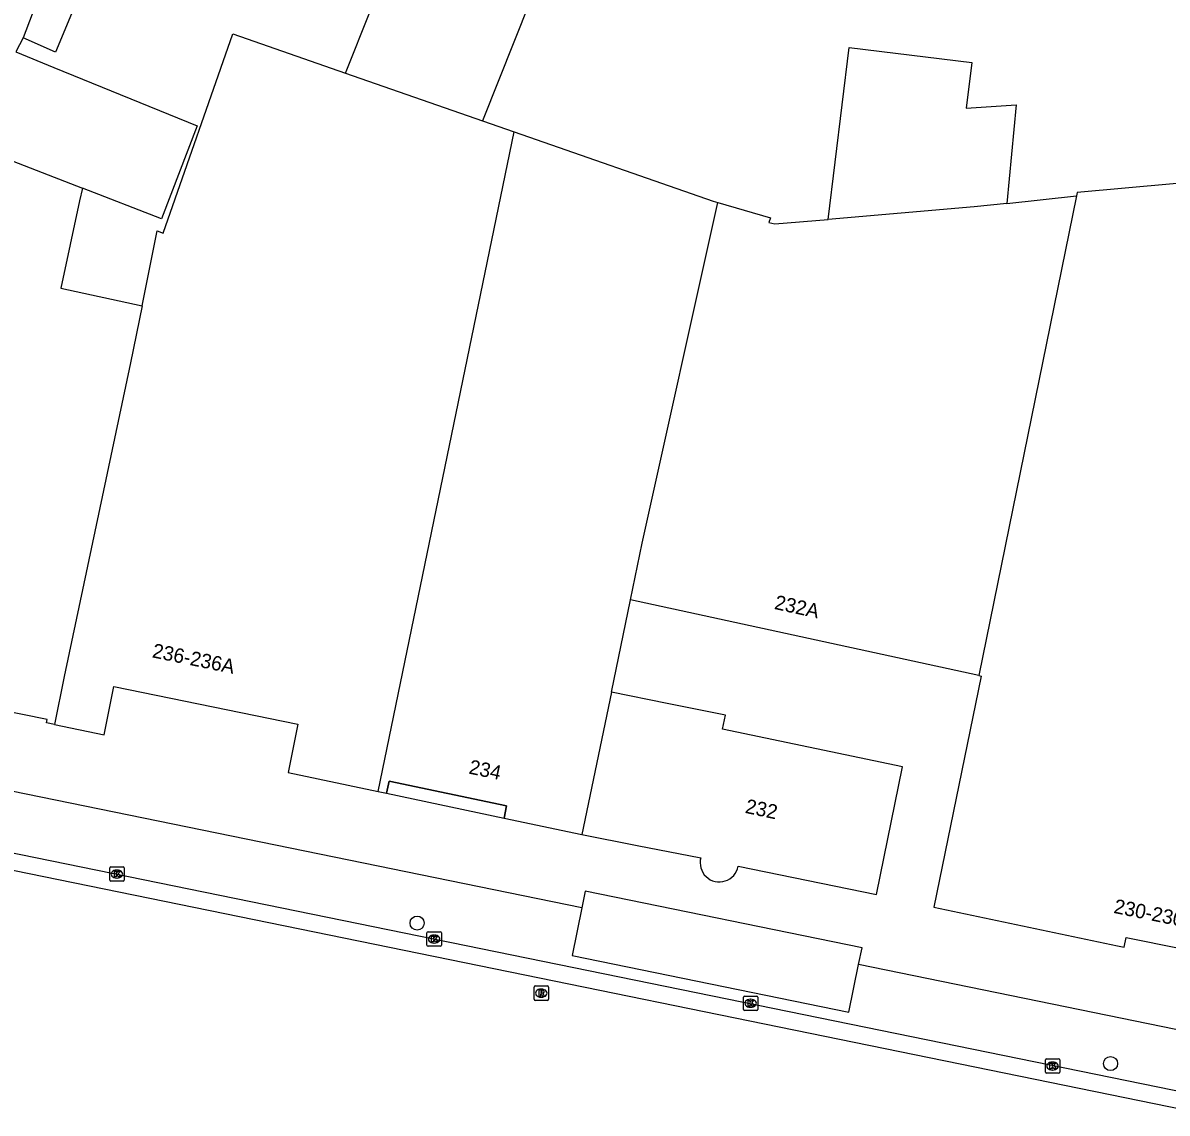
# Model space of a CAD drawing. Extents: x 158087 to 159494, y 382905 to 383981.
# Drawn here: x 158597.5 to 158677.2, y 383022.1 to 383097.9 of the extents above; entities that cross this region are included whole.
import ezdxf

# ---------------------------------------------------------------- set-up
doc = ezdxf.new("R2010")
doc.units = 0
for name, color, linetype in [('IMGEO_Boom', 7, 'Continuous'), ('IMGEO_Kolk', 7, 'Continuous'), ('IMGEO_Pand', 7, 'Continuous'), ('IMGEO_Pand_nummerreeks', 7, 'Continuous'), ('IMGEO_Pand_overbouw', 7, 'Continuous'), ('IMGEO_Parkeervlak_open', 7, 'Continuous'), ('IMGEO_Rijbaan_lokaal_gesloten', 7, 'Continuous'), ('IMGEO_Rioolput', 7, 'Continuous'), ('IMGEO_Voetpad_open', 7, 'Continuous')]:
    doc.layers.add(name, color=color, linetype=linetype)

msp = doc.modelspace()

# ---------------------------------------------------------------- linework, layer by layer
at = {"layer": 'IMGEO_Boom'}
for centre in [(158624.941, 383035.283), (158673.225, 383025.499)]:
    msp.add_circle(centre, 0.489, dxfattribs=at)
at = {"layer": 'IMGEO_Kolk'}
for p, q in [((158603.544, 383038.266), (158603.544, 383039.118)), ((158603.619, 383039.192), (158604.471, 383039.192)), ((158604.545, 383039.118), (158604.545, 383038.266)), ((158604.055, 383038.412), (158604.03, 383038.412)), ((158604.032, 383038.972), (158604.057, 383038.972)), ((158604.471, 383038.192), (158603.619, 383038.192)), ((158625.631, 383033.741), (158625.631, 383034.593)), ((158625.706, 383034.667), (158626.558, 383034.667)), ((158626.119, 383034.447), (158626.144, 383034.447)), ((158626.632, 383034.593), (158626.632, 383033.741)), ((158626.558, 383033.667), (158625.706, 383033.667)), ((158626.142, 383033.887), (158626.117, 383033.887)), ((158647.662, 383029.274), (158647.662, 383030.126)), ((158647.737, 383030.2), (158648.589, 383030.2)), ((158648.15, 383029.98), (158648.175, 383029.98)), ((158648.663, 383030.126), (158648.663, 383029.274)), ((158648.589, 383029.2), (158647.737, 383029.2)), ((158648.173, 383029.42), (158648.148, 383029.42)), ((158668.686, 383024.906), (158668.686, 383025.758)), ((158668.761, 383025.832), (158669.613, 383025.832)), ((158669.174, 383025.612), (158669.199, 383025.612)), ((158669.687, 383025.758), (158669.687, 383024.906)), ((158669.613, 383024.832), (158668.761, 383024.832)), ((158669.197, 383025.052), (158669.172, 383025.052))]:
    msp.add_line(p, q, dxfattribs=at)
for points in [[(158603.544, 383038.266), (158603.544, 383039.118)], [(158603.619, 383039.192), (158604.471, 383039.192)], [(158604.545, 383039.118), (158604.545, 383038.266)], [(158603.865, 383038.892), (158603.988, 383038.892), (158603.988, 383038.741), (158604.118, 383038.892), (158604.282, 383038.892), (158604.136, 383038.741), (158604.289, 383038.492), (158604.137, 383038.492), (158604.052, 383038.656), (158603.988, 383038.589), (158603.988, 383038.492), (158603.865, 383038.492), (158603.865, 383038.892)], [(158604.471, 383038.192), (158603.619, 383038.192)], [(158625.631, 383033.741), (158625.631, 383034.593)], [(158625.706, 383034.667), (158626.558, 383034.667)], [(158625.952, 383034.367), (158626.075, 383034.367), (158626.075, 383034.216), (158626.205, 383034.367), (158626.369, 383034.367), (158626.223, 383034.216), (158626.376, 383033.967), (158626.224, 383033.967), (158626.139, 383034.131), (158626.075, 383034.064), (158626.075, 383033.967), (158625.952, 383033.967), (158625.952, 383034.367)], [(158626.632, 383034.593), (158626.632, 383033.741)], [(158626.558, 383033.667), (158625.706, 383033.667)], [(158647.662, 383029.274), (158647.662, 383030.126)], [(158647.737, 383030.2), (158648.589, 383030.2)], [(158647.983, 383029.9), (158648.106, 383029.9), (158648.106, 383029.749), (158648.236, 383029.9), (158648.4, 383029.9), (158648.254, 383029.749), (158648.407, 383029.5), (158648.255, 383029.5), (158648.17, 383029.664), (158648.106, 383029.597), (158648.106, 383029.5), (158647.983, 383029.5), (158647.983, 383029.9)], [(158648.663, 383030.126), (158648.663, 383029.274)], [(158648.589, 383029.2), (158647.737, 383029.2)], [(158668.686, 383024.906), (158668.686, 383025.758)], [(158668.761, 383025.832), (158669.613, 383025.832)], [(158669.007, 383025.532), (158669.13, 383025.532), (158669.13, 383025.381), (158669.26, 383025.532), (158669.424, 383025.532), (158669.278, 383025.381), (158669.431, 383025.132), (158669.279, 383025.132), (158669.194, 383025.296), (158669.13, 383025.229), (158669.13, 383025.132), (158669.007, 383025.132), (158669.007, 383025.532)], [(158669.687, 383025.758), (158669.687, 383024.906)], [(158669.613, 383024.832), (158668.761, 383024.832)]]:
    msp.add_lwpolyline(points, dxfattribs=at)
for centre, start, end in [((158603.621, 383039.116), 91.55205, 178.44795), ((158603.621, 383039.116), 91.55205, 178.44795), ((158604.469, 383039.116), 1.55205, 88.44795), ((158604.469, 383039.116), 1.55205, 88.44795), ((158603.621, 383038.268), 181.55205, 268.44795), ((158603.621, 383038.268), 181.55205, 268.44795), ((158604.469, 383038.268), 271.55205, 358.44795), ((158604.469, 383038.268), 271.55205, 358.44795), ((158625.708, 383034.591), 91.55205, 178.44795), ((158625.708, 383034.591), 91.55205, 178.44795), ((158626.556, 383034.591), 1.55205, 88.44795), ((158626.556, 383034.591), 1.55205, 88.44795), ((158625.708, 383033.743), 181.55205, 268.44795), ((158625.708, 383033.743), 181.55205, 268.44795), ((158626.556, 383033.743), 271.55205, 358.44795), ((158626.556, 383033.743), 271.55205, 358.44795), ((158647.739, 383030.124), 91.55205, 178.44795), ((158647.739, 383030.124), 91.55205, 178.44795), ((158648.587, 383030.124), 1.55205, 88.44795), ((158648.587, 383030.124), 1.55205, 88.44795), ((158647.739, 383029.276), 181.55205, 268.44795), ((158647.739, 383029.276), 181.55205, 268.44795), ((158648.587, 383029.276), 271.55205, 358.44795), ((158648.587, 383029.276), 271.55205, 358.44795), ((158668.763, 383025.756), 91.55205, 178.44795), ((158668.763, 383025.756), 91.55205, 178.44795), ((158669.611, 383025.756), 1.55205, 88.44795), ((158669.611, 383025.756), 1.55205, 88.44795), ((158668.763, 383024.908), 181.55205, 268.44795), ((158668.763, 383024.908), 181.55205, 268.44795), ((158669.611, 383024.908), 271.55205, 358.44795), ((158669.611, 383024.908), 271.55205, 358.44795)]:
    msp.add_arc(centre, 0.0765, start, end, dxfattribs=at)
for centre, major_axis, ratio, start_param, end_param in [((158604.031, 383038.692), (-0.387, 0.002), 0.722429, 4.712389, 7.853982), ((158604.056, 383038.692), (-0.39, 0.002), 0.717154, 1.570796, 4.712389), ((158626.118, 383034.167), (-0.387, 0.002), 0.722429, 4.712389, 7.853982), ((158626.143, 383034.167), (-0.39, 0.002), 0.717154, 1.570796, 4.712389), ((158648.149, 383029.7), (-0.387, 0.002), 0.722429, 4.712389, 7.853982), ((158648.174, 383029.7), (-0.39, 0.002), 0.717154, 1.570796, 4.712389), ((158669.173, 383025.332), (-0.387, 0.002), 0.722429, 4.712389, 7.853982), ((158669.198, 383025.332), (-0.39, 0.002), 0.717154, 1.570796, 4.712389)]:
    msp.add_ellipse(centre, major_axis=major_axis, ratio=ratio, start_param=start_param, end_param=end_param, dxfattribs=at)
at = {"layer": 'IMGEO_Pand'}
for points in [[(158600.828, 383105.639), (158605.331, 383103.673), (158603.426, 383099.185), (158601.461, 383099.98), (158599.757, 383095.899), (158597.507, 383096.888)], [(158600.828, 383105.639), (158597.507, 383096.888)], [(158619.964, 383094.426), (158623.437, 383103.168), (158632.811, 383099.445), (158629.501, 383091.11)], [(158605.794, 383078.242), (158606.844, 383083.459), (158607.266, 383083.295), (158612.105, 383097.159), (158619.964, 383094.426)], [(158597.507, 383096.888), (158597.004, 383095.92), (158599.657, 383094.826), (158609.629, 383090.774), (158607.147, 383084.293), (158601.637, 383086.434)], [(158653.573, 383084.257), (158655.015, 383096.221), (158663.569, 383095.176), (158663.162, 383091.996), (158666.657, 383092.231), (158665.999, 383085.367)], [(158619.964, 383094.426), (158629.501, 383091.11)], [(158629.501, 383091.11), (158631.695, 383090.347)], [(158622.222, 383044.441), (158631.695, 383090.347)], [(158631.695, 383090.347), (158645.562, 383085.525), (158645.89, 383085.43)], [(158593.245, 383086.512), (158593.4, 383086.897), (158594.021, 383088.441), (158594.337, 383089.27), (158601.637, 383086.434)], [(158698.058, 383086.829), (158697.904, 383088.562), (158670.9, 383086.13), (158670.851, 383085.89)], [(158601.637, 383086.434), (158601.448, 383085.556), (158600.134, 383079.462), (158605.794, 383078.242)], [(158639.799, 383057.775), (158640.604, 383061.727), (158645.89, 383085.43)], [(158645.89, 383085.43), (158649.558, 383084.367), (158649.443, 383084.045), (158649.851, 383083.94), (158653.573, 383084.257)], [(158665.999, 383085.367), (158663.722, 383085.122), (158653.573, 383084.257)], [(158670.851, 383085.89), (158664.05, 383052.508)], [(158665.999, 383085.367), (158670.851, 383085.89)], [(158605.794, 383078.242), (158604.994, 383074.283), (158600.374, 383052.447), (158599.696, 383049.094)], [(158638.472, 383051.361), (158639.799, 383057.775)], [(158664.05, 383052.508), (158639.799, 383057.775)], [(158599.696, 383049.094), (158599.142, 383049.207), (158599.191, 383049.444), (158595.724, 383050.149), (158595.98, 383051.41), (158592.63, 383052.091), (158592.232, 383050.133), (158592.196, 383049.957), (158590.088, 383050.386), (158590.124, 383050.562), (158590.522, 383052.519), (158588.424, 383052.946), (158588.119, 383051.448), (158587.606, 383051.552)], [(158599.696, 383049.094), (158603.151, 383048.392), (158603.833, 383051.742), (158616.643, 383049.132), (158615.956, 383045.762), (158622.222, 383044.441)], [(158664.05, 383052.508), (158664.207, 383052.474), (158660.912, 383036.385), (158673.715, 383033.707), (158674.18, 383033.611), (158674.321, 383034.276), (158678.12, 383033.51), (158678.002, 383032.84), (158692.751, 383029.887)], [(158638.472, 383051.361), (158636.421, 383041.446)], [(158647.296, 383039.24), (158656.938, 383037.28), (158658.741, 383046.149), (158646.215, 383048.785), (158646.41, 383049.745), (158642.343, 383050.573), (158638.472, 383051.361)], [(158622.222, 383044.441), (158622.822, 383044.314), (158622.996, 383045.158), (158631.173, 383043.433), (158630.995, 383042.59), (158636.421, 383041.446)], [(158636.421, 383041.446), (158640.273, 383040.683), (158644.699, 383039.83)]]:
    msp.add_lwpolyline(points, dxfattribs=at)
msp.add_arc((158645.984, 383039.478), 1.333, 164.67458, 349.72643, dxfattribs=at)
at = {"layer": 'IMGEO_Pand_overbouw'}
msp.add_lwpolyline([(158622.822, 383044.314), (158630.995, 383042.59), (158631.173, 383043.433), (158622.996, 383045.158)], close=True, dxfattribs=at)
at = {"layer": 'IMGEO_Parkeervlak_open'}
msp.add_lwpolyline([(158655.686, 383032.396), (158655.925, 383033.564), (158636.65, 383037.501), (158636.412, 383036.336)], dxfattribs=at)
at = {"layer": 'IMGEO_Rijbaan_lokaal_gesloten'}
for points in [[(158679.452, 383022.056), (158450.554, 383068.821), (158430.51, 383073.027), (158409.497, 383077.701), (158387.576, 383082.733), (158368.614, 383087.259), (158349.682, 383091.926), (158330.773, 383096.7), (158313.844, 383101.081), (158294.047, 383106.593)], [(158529.869, 383053.842), (158679.693, 383023.234)]]:
    msp.add_lwpolyline(points, dxfattribs=at)
at = {"layer": 'IMGEO_Rioolput'}
for p, q in [((158633.088, 383029.978), (158633.088, 383030.83)), ((158633.163, 383030.904), (158634.015, 383030.904)), ((158633.576, 383030.684), (158633.601, 383030.684)), ((158634.089, 383030.83), (158634.089, 383029.978)), ((158634.015, 383029.904), (158633.163, 383029.904)), ((158633.599, 383030.124), (158633.574, 383030.124))]:
    msp.add_line(p, q, dxfattribs=at)
for points in [[(158633.088, 383029.978), (158633.088, 383030.83)], [(158633.163, 383030.904), (158634.015, 383030.904)], [(158633.677, 383030.602), (158633.425, 383030.604), (158633.425, 383030.204)], [(158633.425, 383030.204), (158633.549, 383030.204), (158633.549, 383030.366), (158633.56, 383030.366)], [(158633.603, 383030.523), (158633.549, 383030.523), (158633.549, 383030.442)], [(158633.549, 383030.442), (158633.601, 383030.442)], [(158633.607, 383030.337), (158633.678, 383030.204), (158633.818, 383030.204), (158633.753, 383030.33)], [(158634.089, 383030.83), (158634.089, 383029.978)], [(158634.015, 383029.904), (158633.163, 383029.904)]]:
    msp.add_lwpolyline(points, dxfattribs=at)
for centre, radius, start, end in [((158633.165, 383030.828), 0.0765, 91.55205, 178.44795), ((158633.165, 383030.828), 0.0765, 91.55205, 178.44795), ((158633.559, 383030.313), 0.0533, 26.02933, 88.69889), ((158633.585, 383030.631), 0.19, 274.7715, 282.96867), ((158633.609, 383030.427), 0.0964, 77.00612, 93.18647), ((158633.623, 383030.484), 0.0378, 276.66336, 79.67722), ((158633.676, 383030.492), 0.109, 350.36119, 89.41601), ((158633.674, 383030.492), 0.112, 277.58423, 350.98172), ((158633.658, 383030.277), 0.108, 29.51342, 73.79051), ((158634.013, 383030.828), 0.0765, 1.55205, 88.44795), ((158634.013, 383030.828), 0.0765, 1.55205, 88.44795), ((158633.165, 383029.98), 0.0765, 181.55205, 268.44795), ((158633.165, 383029.98), 0.0765, 181.55205, 268.44795), ((158634.013, 383029.98), 0.0765, 271.55205, 358.44795), ((158634.013, 383029.98), 0.0765, 271.55205, 358.44795)]:
    msp.add_arc(centre, radius, start, end, dxfattribs=at)
for centre, major_axis, ratio, start_param, end_param in [((158633.575, 383030.404), (-0.387, 0.002), 0.722429, 4.712389, 7.853982), ((158633.6, 383030.404), (-0.39, 0.002), 0.717154, 1.570796, 4.712389)]:
    msp.add_ellipse(centre, major_axis=major_axis, ratio=ratio, start_param=start_param, end_param=end_param, dxfattribs=at)
at = {"layer": 'IMGEO_Voetpad_open'}
for points in [[(158636.412, 383036.336), (158530.651, 383057.957)], [(158636.412, 383036.336), (158635.736, 383033.027), (158655.011, 383029.09), (158655.686, 383032.396)], [(158693.185, 383024.73), (158655.686, 383032.396)]]:
    msp.add_lwpolyline(points, dxfattribs=at)

# ---------------------------------------------------------------- texts
at = {"layer": 'IMGEO_Pand_nummerreeks'}
for s, rotation, p in [('232A', 347.54963, (158649.768, 383057.151)), ('236-236A', 348.48355, (158606.447, 383053.781)), ('234', 348.08821, (158628.493, 383045.694)), ('232', 348.04237, (158647.732, 383042.959)), ('230-230B', 348.59814, (158673.398, 383035.993))]:
    msp.add_text(s, height=1, rotation=rotation, dxfattribs=at).set_placement(p)

doc.saveas('drawing.dxf')
